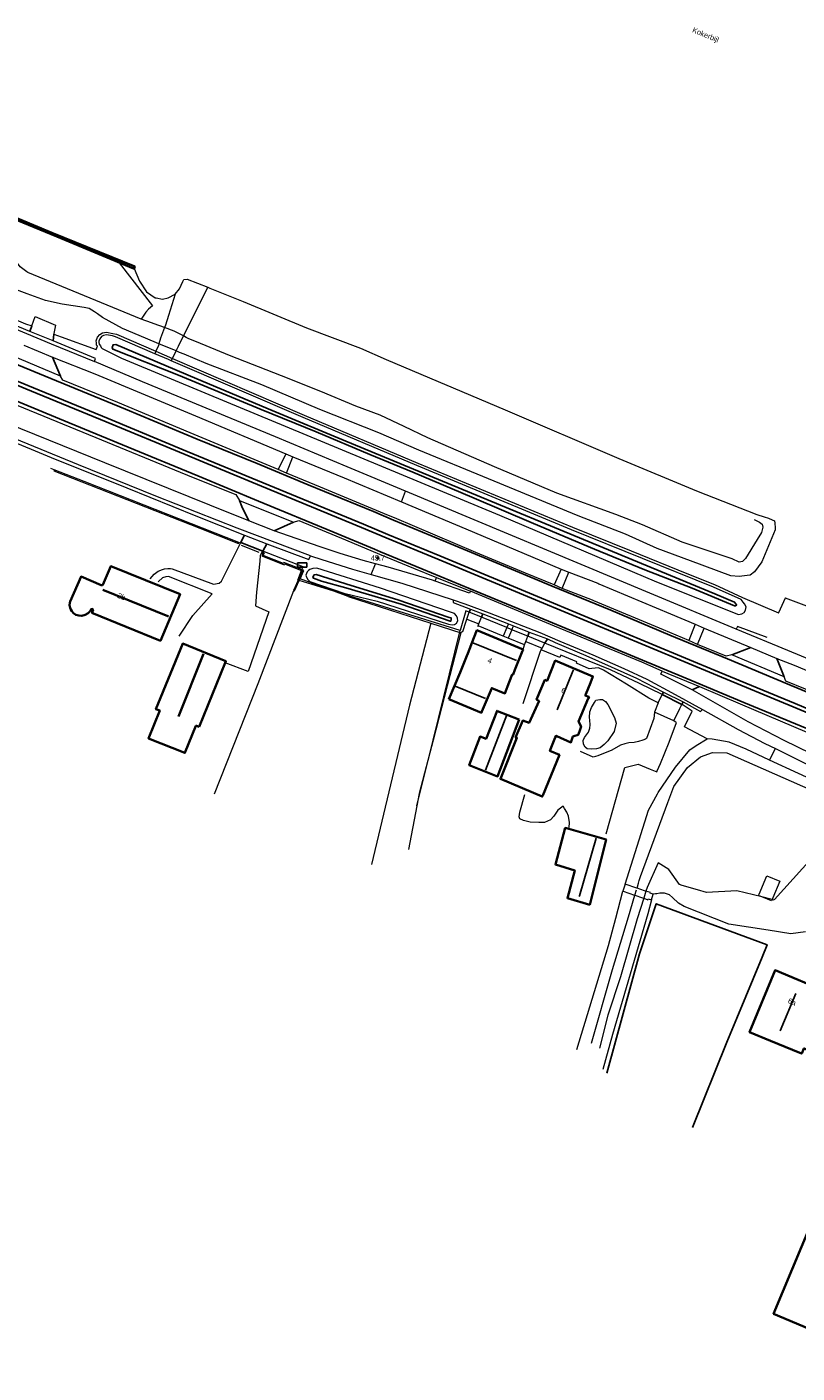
# Model space of a CAD drawing. Header units: metres. Extents: x 169249 to 194689, y 406250 to 412203.
# Tile 342 of 442: x 188433 to 188580, y 411463 to 411719. Entities that reach past the tile are written whole.
import ezdxf
from ezdxf.enums import TextEntityAlignment as Align

# ---------------------------------------------------------------- set-up
doc = ezdxf.new("R2010")
doc.units = ezdxf.units.M
doc.layers.get('0').update_dxf_attribs({"linetype": 'CONTINUOUS'})
for name, color, linetype, lineweight in [('BGT_NLCS_N264$0$B-WE-GK-KADEMUUR-G', 252, 'CONTINUOUS', 35), ('BGT_NLCS_N264$0$B-WE-GW-WATERGANG_INSTEEK-G', 252, 'CONTINUOUS', 18), ('BGT_NLCS_N264$0$B-WE-GW-WATERGANG_SLOOT_BODEM-G', 252, 'CONTINUOUS', 18), ('BGT_NLCS_N264$0$B-WE-GW-WATERGANG_WATERLIJN-G', 252, 'CONTINUOUS', 18), ('BGT_NLCS_N264$0$B-WE-IE-TERREINAFSCHEIDING_KUNSTMATIG_HEKWERK-G', 252, 'BGT_NLCS_N264$0$IE-TERREINAFSCHEIDING-KUNSTMATIG', 18), ('BGT_NLCS_N264$0$B-WE-IE-TERREINAFSCHEIDING_KUNSTMATIG_MUUR-G', 252, 'BGT_NLCS_N264$0$IE-TERREINAFSCHEIDING-KUNSTMATIG-DICHT', 18), ('BGT_NLCS_N264$0$B-WE-KW-KUNSTWERK-G', 252, 'CONTINUOUS', 18), ('BGT_NLCS_N264$0$B-WE-OG-TOPOGRAFIE-G', 252, 'CONTINUOUS', 18), ('BGT_NLCS_N264$0$B-WE-OG-TOPOGRAFIE_BEBOUWING-G', 252, 'CONTINUOUS', 35), ('BGT_NLCS_N264$0$B-WE-OG-TOPOGRAFIE_TERREIN_GROEN-GV', 252, 'CONTINUOUS', 18), ('BGT_NLCS_N264$0$B-WE-OG-TOPOGRAFIE_TERREIN_ONBEGROEID-GV', 252, 'CONTINUOUS', 18), ('BGT_NLCS_N264$0$B-WE-OG-TOPOGRAFIE_WATER-GV', 252, 'CONTINUOUS', 18), ('BGT_NLCS_N264$0$B-WE-OG-TOPOGRAFIE_WEG_BERM-GV', 252, 'CONTINUOUS', 18), ('BGT_NLCS_N264$0$B-WE-OG-TOPOGRAFIE_WEG_ONVERHARD-G', 252, 'CONTINUOUS', 18), ('BGT_NLCS_N264$0$B-WE-OG-TOPOGRAFIE_WEG_RIJWEG-GV', 252, 'CONTINUOUS', 18), ('BGT_NLCS_N264$0$B-WE-OG-TOPOGRAFIE_WEG_RIJWIELPAD-GV', 252, 'CONTINUOUS', 18), ('BGT_NLCS_N264$0$B-WE-OG-TOPOGRAFIE_WEG_VERHARD-G', 252, 'CONTINUOUS', 18), ('BGT_NLCS_N264$0$B-WE-OG-TOPOGRAFIE_WEG_VOETPAD-GV', 252, 'CONTINUOUS', 18), ('X-XX-AL-REFERENTIE-G', 7, 'CONTINUOUS', 18)]:
    doc.layers.add(name, color=color, linetype=linetype, lineweight=lineweight)
for name, color, linetype in [('BGT_NLCS_N264$0$B-WE-IE-MEUBILAIR_WEGMEUBILAIR-S', 252, 'CONTINUOUS'), ('BGT_NLCS_N264$0$B-WE-IE-TERREINAFSCHEIDING_KUNSTMATIG_HEKWERK_RASTER-G', 252, 'CONTINUOUS'), ('BGT_NLCS_N264$0$B-WE-KG-KADASTRAAL_NOK-G', 252, 'CONTINUOUS'), ('BGT_NLCS_N264$0$B-WE-OG-TOPOGRAFIE_WATER_SLOOT-GV', 252, 'CONTINUOUS'), ('BGT_NLCS_N264$0$B-WE-OG-TOPOGRAFIE_WEG_INRIT-GV', 252, 'CONTINUOUS'), ('BGT_NLCS_N264$0$B-WE-VW-MARKERING-G', 252, 'CONTINUOUS'), ('BGT_NLCS_N264$0$Label_Nummeraanduidingreeks', 252, 'CONTINUOUS'), ('BGT_NLCS_N264$0$Label_Openbareruimte', 252, 'CONTINUOUS'), ('BGT_NLCS_N264$0$Label_Puntobject', 252, 'CONTINUOUS')]:
    doc.layers.add(name, color=color, linetype=linetype)
doc.styles.add('BGT_NLCS_N264$0$STANDARD', font='txt')
doc.linetypes.add('BGT_NLCS_N264$0$IE-TERREINAFSCHEIDING-KUNSTMATIG', pattern='A,4,[82,NLCS.SHX,S=0.75,R=90,X=0,Y=0],4,-2', length=10)
doc.linetypes.add('BGT_NLCS_N264$0$IE-TERREINAFSCHEIDING-KUNSTMATIG-DICHT', pattern='A,8,-1,[82,NLCS.SHX,S=0.75,R=90,X=0,Y=0],-1', length=10)

# ---------------------------------------------------------------- blocks, each defined once
blk = doc.blocks.new('BGT_NLCS_N264$0$SKL-ET_OV_KAST_ALGEMEEN-SO')
for p, q in [((-0.91, 0.44), (0.84, 0.44)), ((-0.91, -0.43), (-0.91, 0.44)), ((0.84, 0.44), (0.84, -0.43)), ((0.84, -0.43), (-0.91, -0.43))]:
    blk.add_line(p, q)
blk = doc.blocks.new('BGT_NLCS_N264$0$SIE-WEG_PAAL_ALGEMEEN_TYPE_02-SO')
at = {"ltscale": 0.5}
h = blk.add_hatch(color=256, dxfattribs=at)
h.paths.add_polyline_path([(0, 0), (0.1875, 0, 0.41421356), (0, 0.1875)])
h.paths.add_polyline_path([(0, -0.1875), (0, 0), (-0.1875, 0, 0.41421356)])
for p, q in [((-0.1875, 0), (0.1875, 0)), ((0, -0.1875), (0, 0.1875))]:
    blk.add_line(p, q, dxfattribs=at)
blk.add_circle((0, 0), 0.1875, dxfattribs=at)
blk = doc.blocks.new('BGT_NLCS_N264')
at = {"layer": 'BGT_NLCS_N264$0$B-WE-GK-KADEMUUR-G'}
for p, q in [((188439.11, 411679.15, 11.55), (188453.73, 411673.12, 11.51)), ((188453.73, 411673.12, 11.51), (188453.83, 411673.08, 11.51))]:
    blk.add_line(p, q, dxfattribs=at)
for points in [[(188453.83, 411673.08, 11.51), (188453.88, 411673.26, 11.5), (188453.94, 411673.46, 11.48), (188438.16, 411679.88, 11.59), (188398.45, 411696.49, 11.6), (188398.25, 411696.07, 11.67)], [(188415.35, 411688.97, 11.61), (188419.69, 411687.17, 11.59), (188439.11, 411679.15, 11.55)]]:
    blk.add_polyline3d(points, dxfattribs=at)
at = {"layer": 'BGT_NLCS_N264$0$B-WE-GW-WATERGANG_INSTEEK-G'}
blk.add_line((188461.81, 411657.43, 11.39), (188458.55, 411658.78, 11.37), dxfattribs=at)
for points in [[(188458.55, 411658.78, 11.37), (188455.97, 411659.84, 11.34), (188451.63, 411661.66, 11.4), (188447.8, 411663.76, 11.4), (188446.88, 411664.44, 11.39), (188446.32, 411664.86, 11.38), (188445.28, 411665.47, 11.36), (188444.35, 411665.65, 11.41), (188440.17, 411666.29, 11.59), (188436.97, 411667, 11.6), (188434.92, 411667.75, 11.6), (188433.49, 411668.28, 11.59), (188429.48, 411669.78, 11.67)], [(188453.83, 411673.08, 11.51), (188454.83, 411670.71, 11.25), (188456.18, 411668.64, 11.23), (188457.85, 411667.53, 11.17), (188458.01, 411667.5, 11.16), (188459.19, 411667.26, 11.12), (188460.31, 411667.49, 11.18), (188461.64, 411668.22, 11.2)], [(188461.64, 411668.22, 11.2), (188462.48, 411669.22, 11.2), (188463.09, 411670.62, 11.2), (188463.28, 411670.99, 11.2), (188463.89, 411671.06, 11.18), (188467.81, 411669.51, 11.21)], [(188467.81, 411669.51, 11.21), (188468.23, 411669.34, 11.22), (188474.58, 411666.83, 11.28), (188486.59, 411661.83, 11.17), (188496.84, 411657.92, 11.13), (188501.73, 411655.79, 10.93), (188524.32, 411646.21, 10.78), (188545.96, 411636.95, 10.96), (188560.7, 411630.82, 11.08), (188572.18, 411626.3, 10.98), (188573.57, 411625.88, 10.93), (188574.39, 411625.62, 10.9), (188575.06, 411625.33, 10.8), (188575.5, 411625.14, 10.74), (188575.59, 411624.65, 10.72), (188575.6, 411624.43, 10.72), (188575.63, 411624.02, 10.71), (188575.67, 411623.39, 10.7), (188575.36, 411622.65, 10.72), (188573.13, 411617.35, 10.88), (188571.73, 411615.42, 11.05), (188570.92, 411614.77, 11.18), (188570.33, 411614.7, 11.24), (188568.81, 411614.56, 11.43), (188567.2, 411614.68, 11.5), (188559.55, 411617.52, 11.41), (188553.23, 411619.88, 11.43), (188547.18, 411622.56, 11.34), (188538.24, 411626.06, 11.3), (188521.19, 411633.09, 11.13), (188507.94, 411638.54, 11.24), (188500.34, 411641.88, 11.34), (188489.09, 411646.29, 11.43), (188478.07, 411650.98, 11.45), (188467.5, 411655.06, 11.38), (188463.33, 411656.8, 11.4), (188462.48, 411657.15, 11.4), (188461.81, 411657.43, 11.39)], [(188547.12, 411556.02, 11.44), (188549.8, 411564.46, 11.41), (188551.61, 411570.13, 11.38), (188553.27, 411573.22, 11.37), (188553.42, 411573.49, 11.37), (188556.71, 411578.28, 11.21), (188559.45, 411581.57, 11.2), (188560.64, 411582.44, 11.23), (188562.73, 411583.65, 11.24)], [(188581.4, 411547.02, 11.53), (188578.63, 411546.61, 11.58), (188574.33, 411547.3, 11.62), (188566.83, 411548.47, 11.59), (188558.38, 411551.79, 11.25), (188557.3, 411552.44, 11.17), (188556.13, 411553.5, 11.09), (188555.6, 411554.05, 11.04), (188554.62, 411554.36, 11.03), (188554.2, 411554.37, 11.1), (188553.71, 411554.33, 11.17), (188553.19, 411554.23, 11.19), (188552.92, 411554.19, 11.24), (188552.49, 411554.13, 11.31)], [(188537.93, 411524.61, 11.43), (188540.85, 411534.18, 11.43), (188543.97, 411544.38, 11.43), (188545.36, 411549.61, 11.42), (188546.72, 411554.74, 11.41)], [(188552.12, 411553.06, 11.28), (188551.46, 411550.41, 11.06), (188544.74, 411527.46, 11.03), (188542.93, 411520.81, 11.07)]]:
    blk.add_polyline3d(points, dxfattribs=at)
at = {"layer": 'BGT_NLCS_N264$0$B-WE-GW-WATERGANG_SLOOT_BODEM-G'}
blk.add_line((188575.07, 411553.14, 9.78), (188573.12, 411553.63, 9.77), dxfattribs=at)
for points in [[(188455.18, 411663.43, 9.81), (188433.64, 411672.33, 9.82), (188433.45, 411672.47, 9.8), (188432.15, 411673.4, 9.69), (188430.47, 411675.76, 9.69), (188429.61, 411676.97, 9.7), (188429.55, 411677.05, 9.7), (188429.53, 411677.05, 9.7), (188417.53, 411679.09, 9.8), (188416.23, 411679.32, 9.81), (188402.03, 411685.37, 9.76), (188400.19, 411686.16, 9.75), (188400.01, 411686.59, 9.76), (188399.09, 411688.79, 9.79), (188398.89, 411689.26, 9.79)], [(188415.35, 411688.97, 10.29), (188434.12, 411681.24, 10.25), (188439.11, 411679.15, 10.24)], [(188439.11, 411679.15, 10.24), (188441.46, 411678.17, 10.23), (188451.01, 411674.17, 10.2), (188457.33, 411666, 9.85), (188456.57, 411665.34, 9.85), (188456.05, 411664.76, 9.87), (188455.18, 411663.43, 9.81)], [(188549.44, 411555.26, 1.29), (188549.67, 411556.25, 6.96), (188549.79, 411556.76, 9.88), (188550.07, 411557.5, 9.88), (188555.28, 411571.58, 9.81), (188556.4, 411574.61, 9.79), (188559.02, 411578.21, 9.75), (188561.48, 411580.26, 9.85), (188563.74, 411581.1, 9.83), (188566.45, 411581.02, 9.86), (188582.4, 411573.99, 9.78)], [(188587.34, 411566.28, 9.68), (188575.53, 411553.11, 9.78), (188575.47, 411553.04, 9.78), (188575.07, 411553.14, 9.78)], [(188573.12, 411553.63, 9.77), (188568.36, 411554.81, 9.74), (188562.61, 411554.46, 9.71), (188560.89, 411554.96, 9.71), (188557.95, 411555.81, 9.71), (188557.45, 411555.96, 9.71), (188555.44, 411558.87, 9.76), (188553.42, 411560.12, 9.61), (188551.31, 411555.39, 9.81)]]:
    blk.add_polyline3d(points, dxfattribs=at)
at = {"layer": 'BGT_NLCS_N264$0$B-WE-GW-WATERGANG_WATERLIJN-G'}
for p, q in [((188548.98, 411553.97, 9.81), (188549.29, 411555, 9.81)), ((188551.31, 411555.39, 9.81), (188551.1, 411554.71, 9.81)), ((188551.1, 411554.71, 9.81), (188550.68, 411553.38, 9.81))]:
    blk.add_line(p, q, dxfattribs=at)
for points in [[(188459.59, 411661.85, 10.1), (188457.63, 411662.56, 10.08), (188457.11, 411662.75, 10.08), (188455.18, 411663.43, 9.81)], [(188463.22, 411660.26, 10.12), (188461.42, 411661.19, 10.11), (188459.59, 411661.85, 10.1)], [(188571.66, 411625.39, 10.1), (188572.69, 411624.88, 10.05), (188573.19, 411624.48, 10.05), (188573.29, 411623.91, 10.05), (188573.07, 411622.92, 10.05), (188572.25, 411621.59, 10.08), (188570.01, 411617.94, 10.16), (188569.44, 411617.39, 10.09), (188568.79, 411617.29, 10.08), (188567.47, 411617.89, 10.1), (188557.95, 411621.07, 10.1), (188550.43, 411624.33, 10.08), (188545.35, 411626.31, 10.05), (188534.15, 411630.37, 10.07), (188522.29, 411635.4, 10.04), (188509.63, 411640.92, 10.02), (188505.15, 411643.05, 10.01), (188500.56, 411645.21, 10), (188495.95, 411646.95, 10.1), (188489.3, 411649.7, 10.08), (188481.84, 411652.69, 10.1), (188471.94, 411656.53, 10.08), (188465.7, 411659.13, 10.12), (188464.22, 411659.74, 10.13), (188463.72, 411660, 10.12), (188463.22, 411660.26, 10.12)], [(188541.6, 411591, 11.59), (188542.34, 411591.15, 11.59), (188542.85, 411591.13, 11.59), (188543.39, 411590.76, 11.54), (188543.82, 411590.2, 11.54), (188545.12, 411587.72, 11.49), (188545.44, 411586.63, 11.5), (188545.08, 411585.1, 11.56), (188543.85, 411583.32, 11.58), (188543.18, 411582.59, 11.58), (188542.4, 411581.96, 11.58), (188541.68, 411581.79, 11.58), (188540.69, 411581.74, 11.58), (188539.95, 411581.77, 11.58), (188539.55, 411582.1, 11.59), (188539.21, 411582.64, 11.58), (188539.14, 411583.35, 11.58), (188539.43, 411583.92, 11.58), (188540.17, 411584.97, 11.58), (188540.4, 411585.69, 11.58), (188540.52, 411586.31, 11.58), (188540.46, 411587.25, 11.58), (188540.39, 411587.71, 11.58), (188540.43, 411588.78, 11.58), (188540.75, 411589.65, 11.58), (188541.31, 411590.57, 11.58), (188541.6, 411591, 11.59)], [(188540.76, 411525.8, 9.81), (188544.64, 411539.39, 9.81), (188544.76, 411539.81, 9.81), (188547.75, 411549.84, 9.81), (188548.98, 411553.97, 9.81)], [(188550.68, 411553.38, 9.81), (188549.44, 411549.46, 9.81), (188546.23, 411538.45, 9.81), (188543.86, 411531.13, 9.81), (188542.27, 411524.85, 9.81)]]:
    blk.add_polyline3d(points, dxfattribs=at)
at = {"layer": 'BGT_NLCS_N264$0$B-WE-IE-TERREINAFSCHEIDING_KUNSTMATIG_HEKWERK-G'}
for p, q in [((188477.6, 411619.12, 11.46), (188474.22, 411620.41, 11.4)), ((188515.94, 411603.81, 11.26), (188510.65, 411583.4, 11.28)), ((188507.57, 411570.97, 11.3), (188505.95, 411562.62, 11.36))]:
    blk.add_line(p, q, dxfattribs=at)
for points in [[(188494.51, 411610.76, 11.03), (188491.78, 411611.76, 11.08), (188485.37, 411614.12, 11.2)], [(188484.13, 411611.8, 11.2), (188477.35, 411594.12, 11.29), (188469.04, 411573.17, 11.28)], [(188494.51, 411610.76, 11.03), (188510.2, 411605.67, 11.22), (188515.94, 411603.81, 11.26)], [(188510.2, 411605.67, 11.22), (188506.15, 411590.11, 11.27), (188498.94, 411559.78, 11.34)], [(188510.65, 411583.4, 11.28), (188508.02, 411573.27, 11.29), (188507.57, 411570.97, 11.3)]]:
    blk.add_polyline3d(points, dxfattribs=at)
at = {"layer": 'BGT_NLCS_N264$0$B-WE-IE-TERREINAFSCHEIDING_KUNSTMATIG_HEKWERK_RASTER-G'}
blk.add_polyline3d([(188543.66, 411520.1, 11.27), (188549.89, 411542.81, 11.27), (188552.61, 411551, 11.27), (188553.05, 411552.33, 11.27), (188574.13, 411544.53, 11.64), (188573.16, 411542.18, 11.66), (188568.36, 411530.59, 11.78), (188566.46, 411526.02, 11.82), (188559.96, 411509.8, 11.83)], dxfattribs=at)
at = {"layer": 'BGT_NLCS_N264$0$B-WE-IE-TERREINAFSCHEIDING_KUNSTMATIG_MUUR-G'}
for p, q in [((188438.63, 411634.84, 10.97), (188438.56, 411634.65, 10.97)), ((188438.56, 411634.65, 10.97), (188466.33, 411623.71, 11.23))]:
    blk.add_line(p, q, dxfattribs=at)
for points in [[(188473.75, 411621, 11.3), (188444.34, 411632.59, 11.03), (188438.63, 411634.84, 10.97)], [(188466.33, 411623.71, 11.23), (188473.67, 411620.81, 11.3), (188473.75, 411621, 11.3)], [(188485.37, 411614.12, 11.2), (188486.09, 411615.71, 11.34), (188485.73, 411615.85, 11.33), (188482.26, 411617.21, 11.32), (188482.19, 411617.03, 11.32), (188478.37, 411618.56, 11.29), (188478.6, 411619.01, 11.3), (188478.27, 411619.18, 11.27), (188478.18, 411619, 11.27), (188478.33, 411618.92, 11.3), (188478.1, 411618.46, 11.29), (188482.32, 411616.76, 11.32), (188482.38, 411616.95, 11.32), (188485.66, 411615.66, 11.33), (188485.82, 411615.6, 11.34)], [(188485.82, 411615.6, 11.34), (188485.02, 411613.82, 11.31), (188484.14, 411611.89, 11.29), (188484.33, 411611.81, 11.29), (188485.21, 411613.76, 11.22), (188485.37, 411614.12, 11.2)]]:
    blk.add_polyline3d(points, dxfattribs=at)
at = {"layer": 'BGT_NLCS_N264$0$B-WE-KG-KADASTRAAL_NOK-G'}
for p, q in [((188518.22, 411601.9, 17.56), (188526.52, 411598.56, 17.55)), ((188524.66, 411588.21, 14.95), (188520.61, 411577.7, 14.93)), ((188579.57, 411535.25, 21.28), (188576.59, 411528.16, 21.29))]:
    blk.add_line(p, q, dxfattribs=at)
for points in [[(188537.31, 411596.79, 18.91), (188537.2, 411596.53, 18.91), (188534.23, 411589.18, 18.91)], [(188520.63, 411591.33, 17.51), (188514.82, 411593.67, 17.55), (188514.77, 411593.69, 17.55)], [(188541.65, 411564.81, 15.21), (188538.46, 411553.81, 15.2), (188538.42, 411553.69, 15.2)]]:
    blk.add_polyline3d(points, dxfattribs=at)
at = {"layer": 'BGT_NLCS_N264$0$B-WE-KW-KUNSTWERK-G'}
for p, q in [((188546.96, 411555.5, 11.43), (188546.72, 411554.74, 11.41)), ((188547.12, 411556.02, 11.44), (188546.96, 411555.5, 11.43)), ((188552.12, 411553.06, 11.28), (188552.49, 411554.13, 11.31))]:
    blk.add_line(p, q, dxfattribs=at)
for points in [[(188573.12, 411553.63, 10.27), (188572.5, 411553.88, 10.27), (188572.62, 411554.16, 10.27), (188574.07, 411557.66, 10.27)], [(188574.07, 411557.66, 10.27), (188576.53, 411556.63, 10.27), (188575.2, 411553.45, 10.28), (188575.07, 411553.14, 10.28)], [(188549.44, 411555.26, 11.38), (188549.37, 411555.28, 11.38), (188547.12, 411556.02, 11.44)], [(188551.1, 411554.71, 11.33), (188550.85, 411554.79, 11.34), (188549.44, 411555.26, 11.38)], [(188546.72, 411554.74, 11.41), (188546.77, 411554.73, 11.41), (188548.95, 411553.98, 11.35), (188548.98, 411553.97, 11.35)], [(188548.98, 411553.97, 11.35), (188550.43, 411553.47, 11.31), (188550.68, 411553.38, 11.31)], [(188550.68, 411553.38, 11.31), (188551.48, 411553.1, 11.28), (188551.49, 411553.24, 11.28), (188552.12, 411553.06, 11.28)], [(188552.49, 411554.13, 11.31), (188551.92, 411554.35, 11.31), (188551.93, 411554.44, 11.31), (188551.1, 411554.71, 11.33)], [(188575.07, 411553.14, 10.28), (188574.95, 411552.86, 10.28), (188573.12, 411553.63, 10.27)]]:
    blk.add_polyline3d(points, dxfattribs=at)
at = {"layer": 'BGT_NLCS_N264$0$B-WE-OG-TOPOGRAFIE-G'}
for p, q in [((188516.29, 411604.09, 11.59), (188515.94, 411603.81, 11.26)), ((188523.95, 411603.2, 11.65), (188519.18, 411605.14, 11.6)), ((188524.9, 411602.81, 11.63), (188523.95, 411603.2, 11.65)), ((188528.04, 411601.52, 11.59), (188524.9, 411602.81, 11.63))]:
    blk.add_line(p, q, dxfattribs=at)
at = {"layer": 'BGT_NLCS_N264$0$B-WE-OG-TOPOGRAFIE_BEBOUWING-G'}
for p, q in [((188467.02, 411599.86, 16.21), (188462.25, 411587.94, 16.17)), ((188471.16, 411598.14, 13.69), (188466.22, 411585.96, 13.71))]:
    blk.add_line(p, q, dxfattribs=at)
for points in [[(188447.84, 411612.89, 17.3), (188447.86, 411612.94, 17.27), (188449.38, 411616.49, 14.7), (188462.55, 411611.17, 14.74), (188458.82, 411602.31, 14.65), (188445.82, 411607.65, 14.69), (188445.83, 411607.67, 14.69), (188446.02, 411608.23, 14.84), (188445.7, 411608.38, 15.68), (188445.45, 411607.93, 15.72), (188445.08, 411607.57, 15.72), (188444.51, 411607.24, 15.73), (188443.87, 411607.07, 15.73), (188443.86, 411607.07, 15.73), (188443.31, 411607.1, 15.77), (188442.74, 411607.23, 15.81), (188442.33, 411607.57, 15.81), (188441.99, 411607.94, 15.81), (188441.79, 411608.24, 15.8), (188441.66, 411608.59, 15.8), (188441.54, 411609.06, 15.8), (188441.61, 411609.55, 15.8), (188441.7, 411609.78, 15.8), (188443.74, 411614.53, 15.78), (188443.75, 411614.52, 15.78), (188447.59, 411612.89, 15.79), (188447.84, 411612.89, 17.3)], [(188447.86, 411611.99, 18.04), (188460.26, 411607, 18.02), (188460.37, 411606.95, 18.02)], [(188513.62, 411591.21, 14.96), (188515.8, 411596.32, 14.77), (188517.05, 411599.45, 14.79), (188517.22, 411599.88, 14.81), (188518.39, 411602.85, 14.93), (188518.97, 411604.32, 14.99), (188527.75, 411600.67, 14.98)], [(188466.22, 411585.96, 13.71), (188465.68, 411586.14, 13.84), (188465.57, 411586.17, 13.87), (188463.49, 411581.04, 13.34), (188463.47, 411581, 13.33), (188456.59, 411583.72, 13.34), (188458.7, 411589.05, 13.9), (188457.97, 411589.3, 13.66), (188463.06, 411601.78, 13.69), (188471.28, 411598.42, 13.69), (188471.16, 411598.14, 13.69)], [(188527.68, 411600.49, 14.97), (188527.64, 411600.39, 14.97), (188526.2, 411596.81, 14.79), (188525.83, 411595.88, 14.74), (188525.72, 411595.91, 14.73), (188525.69, 411595.92, 14.73), (188525.12, 411594.45, 14.71), (188524.29, 411592.3, 14.69), (188524.25, 411592.31, 14.69), (188521.8, 411593.33, 15.16), (188519.93, 411588.89, 14.99), (188519.82, 411588.64, 14.98), (188513.62, 411591.21, 14.96)], [(188534.16, 411584.21, 15.41), (188534.05, 411584.26, 15.46), (188533.86, 411583.93, 14.46), (188532.96, 411581.74, 14.46), (188532.84, 411581.37, 15.42), (188534.66, 411580.61, 15.46), (188531.48, 411572.91, 15.5), (188531.4, 411572.71, 15.5), (188523.45, 411576.06, 15.43), (188526.57, 411583.89, 15.3), (188526.32, 411583.95, 14.56), (188527.68, 411587.16, 14.54), (188528.89, 411586.72, 14.54), (188530.15, 411589.5, 14.72), (188530.79, 411590.9, 14.8), (188530.72, 411590.93, 14.8), (188530.31, 411591.13, 14.8), (188531.88, 411594.89, 14.8), (188532.32, 411594.71, 14.81), (188533.86, 411598.56, 14.6), (188541.02, 411595.54, 14.79), (188540.58, 411594.34, 14.8), (188539.64, 411592.15, 14.76), (188539.55, 411591.93, 14.76), (188540.27, 411591.66, 14.03), (188540.28, 411591.66, 14.02), (188540.14, 411591.33, 14.02), (188538.28, 411586.97, 14.04), (188538.76, 411586.01, 14.08), (188538.44, 411585.08, 14.09), (188538.22, 411584.47, 14.1), (188537.39, 411584.21, 14.1), (188537.2, 411584.14, 14.1), (188536.95, 411583.39, 14.13), (188536.82, 411582.99, 14.14), (188534.16, 411584.21, 15.41)], [(188527.75, 411600.67, 14.98), (188527.75, 411600.66, 14.98), (188527.68, 411600.49, 14.97)], [(188526.97, 411587.36, 13.54), (188522.89, 411576.55, 13.66), (188517.51, 411578.66, 13.38), (188519.57, 411584.12, 13.44), (188520.73, 411583.68, 13.7), (188522.79, 411589.01, 13.71), (188522.91, 411588.96, 13.71), (188526.81, 411587.42, 13.55), (188526.97, 411587.36, 13.54)], [(188540.42, 411552.11, 13.9), (188536.17, 411553.36, 13.9), (188537.55, 411558.66, 13.92), (188533.88, 411559.77, 13.7), (188535.75, 411566.73, 13.59), (188535.97, 411566.67, 13.59), (188543.52, 411564.52, 13.81), (188540.67, 411553.14, 13.89), (188540.42, 411552.11, 13.9)], [(188589.36, 411516.01, 14.53), (188591.19, 411520.54, 14.65), (188581.14, 411524.83, 14.77), (188581.11, 411524.84, 15.47), (188580.7, 411523.86, 15.49), (188580.34, 411524.01, 15.49), (188574.79, 411526.27, 15.49), (188570.78, 411527.9, 15.49), (188575.64, 411539.7, 15.39), (188585.58, 411535.55, 15.42), (188584.63, 411533.21, 15.39), (188584.79, 411533.13, 14.67), (188595.26, 411528.74, 14.68), (188592.49, 411521.98, 14.65), (188594.82, 411521.03, 14.63), (188594.92, 411521.26, 14.64), (188621.8, 411509.89, 14.82), (188602.12, 411463.11, 14.82), (188575.34, 411474.38, 14.63), (188575.34, 411474.38, 14.63), (188580.66, 411487.11, 14.63), (188592.24, 411514.83, 14.62), (188589.36, 411516.01, 14.53)]]:
    blk.add_polyline3d(points, dxfattribs=at)
at = {"layer": 'BGT_NLCS_N264$0$B-WE-OG-TOPOGRAFIE_TERREIN_GROEN-GV'}
blk.add_line((188457.96, 411657.35, 11.22), (188461.1, 411655.99, 11.1), dxfattribs=at)
for points in [[(188395.77, 411682.88, 11.35), (188395.73, 411679.12, 10.78), (188395.76, 411678.57, 10.78), (188395.98, 411678.02, 10.78), (188396.63, 411677.49, 10.78), (188397.55, 411677.09, 10.78), (188399.94, 411676.23, 10.78), (188413.88, 411670.69, 11.61), (188415.45, 411670.04, 11.62), (188417.22, 411669.31, 11.62), (188418.02, 411668.98, 11.61), (188433.2, 411662.59, 11.61), (188434.39, 411662.16, 11.53)], [(188434.39, 411662.16, 11.53), (188435.02, 411663.98, 11.43), (188438.87, 411662.34, 11.46), (188438.6, 411660.72, 11.52), (188438.59, 411660.62, 11.53)], [(188438.59, 411660.62, 11.53), (188439.95, 411660.12, 11.52), (188446.61, 411657.69, 11.48), (188446.86, 411658.3, 11.18), (188446.7, 411658.54, 11.17), (188446.65, 411658.93, 11.16), (188446.6, 411659.32, 11.15), (188446.86, 411660.01, 11.13), (188447.31, 411660.53, 11.1), (188447.84, 411660.83, 11.1), (188448.58, 411660.97, 11.11), (188449.8, 411660.76, 11.1), (188450.47, 411660.6, 11.11), (188457.96, 411657.35, 11.22)], [(188461.1, 411655.99, 11.1), (188486.15, 411645.23, 10.88), (188507.75, 411636.08, 10.79), (188537.11, 411623.89, 10.83), (188548.26, 411619.39, 10.89), (188558.85, 411615.12, 10.95), (188564.11, 411612.99, 10.98), (188569.45, 411610.55, 10.88), (188576.29, 411607.63, 0.06)], [(188562.73, 411583.65, 11.24), (188558.41, 411585.96, 11.34), (188559.87, 411588.96, 11.42), (188558.16, 411590.1, 11.42), (188557.91, 411590.22, 11.42)]]:
    blk.add_polyline3d(points, dxfattribs=at)
at = {"layer": 'BGT_NLCS_N264$0$B-WE-OG-TOPOGRAFIE_TERREIN_ONBEGROEID-GV', "linetype": 'Continuous'}
for p, q in [((188438.63, 411634.84, 10.97), (188438, 411635.08, 11.44)), ((188474.03, 411620.89, 11.45), (188473.75, 411621, 11.3)), ((188519.86, 411606.78, 11.42), (188517.53, 411607.73, 11.42)), ((188524.65, 411604.82, 11.42), (188519.86, 411606.78, 11.42)), ((188510.65, 411583.4, 4.27), (188515.8, 411604.25, 11.42)), ((188525.62, 411604.43, 11.42), (188524.65, 411604.82, 11.42)), ((188528.63, 411603.2, 11.42), (188525.62, 411604.43, 11.42)), ((188531.91, 411601.86, 11.42), (188528.63, 411603.2, 11.42)), ((188507.57, 411570.97, 0.01), (188510.65, 411583.4, 4.27))]:
    blk.add_line(p, q, dxfattribs=at)
for points in [[(188515.8, 411604.25, 11.42), (188491.78, 411611.76, 11.08), (188485.21, 411613.76, 11.22), (188485.02, 411613.82, 11.31), (188484.93, 411613.84, 11.52), (188485.66, 411615.65, 11.33), (188485.66, 411615.66, 11.33), (188485.73, 411615.85, 11.33), (188485.95, 411616.39, 11.52), (188478.28, 411619.38, 11.52)], [(188517.53, 411607.73, 11.42), (188516.86, 411608, 11.42), (188515.8, 411604.25, 11.42)], [(188554.18, 411592.08, 11.42), (188549.87, 411594.22, 11.42), (188544.36, 411596.78, 11.42), (188531.91, 411601.86, 11.42)]]:
    blk.add_polyline3d(points, dxfattribs=at)
at = {"layer": 'BGT_NLCS_N264$0$B-WE-OG-TOPOGRAFIE_WATER-GV'}
for points in [[(188457.76, 411656.89, 11.1), (188450.31, 411660.12, 11.11), (188449.7, 411660.27, 11.1), (188448.58, 411660.46, 11.11), (188448.01, 411660.35, 11.1), (188447.63, 411660.14, 11.1), (188447.3, 411659.75, 11.13), (188447.11, 411659.26, 11.15), (188447.14, 411658.99, 11.16), (188447.18, 411658.73, 11.17), (188447.43, 411658.36, 11.18), (188447.54, 411658.09, 11.21), (188447.73, 411657.89, 11.24), (188451.4, 411656.04, 11.34), (188468.04, 411649.16, 11.27), (188485.86, 411641.72, 11.21), (188523.25, 411626.22, 11.08)], [(188460.87, 411655.54, 11.09), (188460.34, 411655.77, 11.1), (188457.76, 411656.89, 11.1)], [(188523.25, 411626.22, 11.08), (188553.11, 411613.55, 11.15), (188568.7, 411607.34, 11.07), (188569.29, 411607.43, 11.04), (188569.75, 411607.68, 11.01), (188570, 411608.17, 10.99), (188570.17, 411608.76, 10.94), (188569.8, 411609.35, 10.91), (188569.59, 411609.68, 10.89), (188569.16, 411610.14, 10.88), (188563.92, 411612.54, 10.98), (188536.93, 411623.43, 10.83), (188507.56, 411635.61, 10.79), (188485.95, 411644.77, 10.88), (188460.87, 411655.54, 11.09)], [(188488.54, 411616.12, 11.3), (188487.76, 411616.04, 11.3), (188487.25, 411615.84, 11.31), (188486.99, 411615.71, 11.31), (188486.71, 411615.42, 11.3), (188486.45, 411614.8, 11.29), (188486.58, 411614.41, 11.29), (188486.83, 411613.96, 11.29), (188487.25, 411613.57, 11.3), (188493.68, 411611.34, 11.25), (188500.02, 411609.84, 11.13), (188513.55, 411605.49, 11.22), (188514.25, 411605.37, 11.24), (188514.73, 411605.41, 11.25), (188515.11, 411605.66, 11.29), (188515.35, 411606.08, 11.32), (188515.26, 411606.63, 11.39), (188515.08, 411607.04, 11.42), (188514.73, 411607.53, 11.41), (188513.75, 411607.81, 11.38), (188500.63, 411612.34, 11.36), (188488.54, 411616.12, 11.3)], [(188574.6, 411579.65, 11.28), (188570.12, 411581.71, 11.28), (188566.89, 411583.05, 11.26), (188563.71, 411583.63, 11.24), (188562.73, 411583.65, 11.24)], [(188638.67, 411552.35, 11.34), (188638.09, 411552.62, 11.35), (188637.2, 411553.05, 11.31), (188614.46, 411562.61, 11.22), (188592.83, 411571.57, 11.31), (188585.57, 411574.58, 11.25), (188574.6, 411579.65, 11.28)]]:
    blk.add_polyline3d(points, dxfattribs=at)
at = {"layer": 'BGT_NLCS_N264$0$B-WE-OG-TOPOGRAFIE_WATER_SLOOT-GV'}
for points in [[(188488.43, 411642.02, 10.2), (188498.6, 411637.74, 10.22), (188506.79, 411634.39, 10.22), (188517.98, 411629.63, 10.22), (188529.74, 411624.6, 10.25), (188541.29, 411619.76, 10.25), (188550.91, 411615.79, 10.28), (188559.9, 411612.32, 10.35), (188567.91, 411608.96, 10.37), (188568.15, 411608.98, 10.37), (188568.32, 411609.14, 10.37), (188567.94, 411609.66, 10.33), (188564.21, 411611.22, 10.26), (188494.07, 411640.29, 10.22), (188480.07, 411646.08, 10.16), (188465.75, 411652.1, 10.26), (188450.38, 411658.61, 10.37), (188449.82, 411658.58, 10.37), (188449.65, 411658.1, 10.37), (188449.8, 411657.74, 10.37), (188462.27, 411652.79, 10.25), (188478, 411646.27, 10.19), (188488.43, 411642.02, 10.2)], [(188504.56, 411609.25, 10.48), (188513.88, 411606.06, 10.51), (188514.04, 411606.07, 10.51), (188514.11, 411606.36, 10.51), (188514.08, 411606.67, 10.5), (188513.69, 411606.76, 10.5), (188503.93, 411610.1, 10.5), (188495.08, 411612.83, 10.51), (188488.44, 411614.89, 10.57), (188488.03, 411614.84, 10.57), (188487.82, 411614.43, 10.57), (188487.94, 411614.19, 10.57), (188489.44, 411613.67, 10.55), (188494.08, 411612.41, 10.48), (188504.56, 411609.25, 10.48)]]:
    blk.add_polyline3d(points, dxfattribs=at)
at = {"layer": 'BGT_NLCS_N264$0$B-WE-OG-TOPOGRAFIE_WEG_BERM-GV'}
for p, q in [((188511.02, 411613.67, 11.58), (188511.28, 411614.37, 11.61)), ((188574.6, 411579.65, 11.28), (188575.71, 411581.82, 11.4))]:
    blk.add_line(p, q, dxfattribs=at)
at = {"layer": 'BGT_NLCS_N264$0$B-WE-OG-TOPOGRAFIE_WEG_INRIT-GV'}
for p, q in [((188434.39, 411662.16, 11.53), (188434.04, 411661.14, 11.59)), ((188438.43, 411659.31, 11.54), (188438.59, 411660.62, 11.53)), ((188439.86, 411652.65, 11.72), (188438.34, 411656.26, 11.58)), ((188480.45, 411623.24, 11.46), (188484.14, 411624.85, 11.55)), ((188474.09, 411621.02, 11.52), (188474.03, 411620.89, 11.45)), ((188478.28, 411619.38, 11.52), (188474.09, 411621.02, 11.52)), ((188478.28, 411619.38, 11.52), (188479.02, 411620.73, 11.49)), ((188517.73, 411608.32, 11.5), (188517.53, 411607.73, 11.42)), ((188519.86, 411606.78, 11.42), (188520.12, 411607.41, 11.49)), ((188528.89, 411603.95, 11.53), (188528.63, 411603.2, 11.42)), ((188531.91, 411601.86, 11.42), (188532.36, 411602.66, 11.51)), ((188571.04, 411601.01, 11.36), (188567.41, 411599.62, 11.52)), ((188577.34, 411595.47, 11.56), (188575.99, 411598.97, 11.35)), ((188559.88, 411593.02, 11.52), (188561.25, 411593.61, 11.59)), ((188554.42, 411592.55, 11.48), (188554.18, 411592.08, 11.42)), ((188557.91, 411590.22, 11.42), (188554.18, 411592.08, 11.42)), ((188557.91, 411590.22, 11.42), (188558.14, 411590.7, 11.44))]:
    blk.add_line(p, q, dxfattribs=at)
for points in [[(188473.86, 411628.96, 11.59), (188474.3, 411627.86, 11.57), (188475.62, 411625.09, 11.46)], [(188474.78, 411622.41, 11.42), (188474.38, 411621.6, 11.44), (188474.09, 411621.02, 11.52)]]:
    blk.add_polyline3d(points, dxfattribs=at)
at = {"layer": 'BGT_NLCS_N264$0$B-WE-OG-TOPOGRAFIE_WEG_ONVERHARD-G'}
blk.add_line((188461.1, 411655.99, 11.1), (188461.81, 411657.43, 11.11), dxfattribs=at)
for points in [[(188461.64, 411668.22, 11.2), (188460.35, 411664.16, 10.99), (188459.77, 411662.34, 10.9), (188459.59, 411661.85, 10.95)], [(188463.22, 411660.26, 11.13), (188464.14, 411662.12, 11.15), (188467.81, 411669.51, 11.21)], [(188459.59, 411661.85, 10.95), (188459.23, 411660.87, 11.05), (188458.86, 411659.87, 11.16), (188458.55, 411658.78, 11.44)], [(188461.81, 411657.43, 11.11), (188462.26, 411658.33, 11.12), (188463.22, 411660.26, 11.13)], [(188458.55, 411658.78, 11.44), (188458.46, 411658.46, 11.52), (188457.96, 411657.35, 11.22)]]:
    blk.add_polyline3d(points, dxfattribs=at)
at = {"layer": 'BGT_NLCS_N264$0$B-WE-OG-TOPOGRAFIE_WEG_RIJWEG-GV'}
for p, q in [((188457.96, 411657.35, 11.22), (188457.76, 411656.89, 11.1)), ((188439.86, 411652.65, 11.72), (188429.18, 411657.12, 11.69)), ((188460.87, 411655.54, 11.09), (188461.1, 411655.99, 11.1)), ((188482.81, 411634.19, 11.64), (188481.2, 411634.9, 11.62)), ((188473.86, 411628.96, 11.59), (188484.14, 411624.85, 11.55)), ((188511.28, 411614.37, 11.61), (188517.76, 411611.72, 11.57)), ((188535.2, 411612.24, 11.55), (188533.63, 411612.94, 11.55)), ((188560.87, 411601.59, 11.59), (188559.22, 411602.38, 11.56)), ((188577.34, 411595.47, 11.56), (188567.41, 411599.62, 11.52)), ((188554.18, 411596.54, 11.56), (188561.25, 411593.61, 11.59))]:
    blk.add_line(p, q, dxfattribs=at)
for points in [[(188481.2, 411634.9, 11.62), (188464.46, 411641.88, 11.71), (188450.72, 411647.63, 11.74), (188440.26, 411651.88, 11.65), (188439.86, 411652.65, 11.72)], [(188425.42, 411648.77, 11.52), (188426.38, 411649.2, 11.52), (188444.08, 411641.99, 11.61), (188465.07, 411633.38, 11.61), (188473.13, 411630.15, 11.66), (188473.86, 411628.96, 11.59)], [(188533.63, 411612.94, 11.55), (188528.21, 411615.18, 11.57), (188518.79, 411619.08, 11.61), (188503.32, 411625.66, 11.6), (188502.19, 411626.14, 11.6), (188489.23, 411631.54, 11.63), (188482.81, 411634.19, 11.64)], [(188484.14, 411624.85, 11.55), (188485.12, 411625.18, 11.57), (188494, 411621.51, 11.59), (188500.46, 411618.81, 11.56), (188506.94, 411616.11, 11.54), (188511.28, 411614.37, 11.61)], [(188559.22, 411602.38, 11.56), (188554.42, 411604.39, 11.55), (188541.2, 411609.91, 11.55), (188540.95, 411610.01, 11.55), (188535.2, 411612.24, 11.55)], [(188567.41, 411599.62, 11.52), (188566.32, 411599.38, 11.58), (188560.87, 411601.59, 11.59)], [(188561.25, 411593.61, 11.59), (188568.98, 411590.35, 11.57), (188584.2, 411583.88, 11.56), (188588.93, 411581.93, 11.55), (188592.77, 411580.35, 11.54), (188593.65, 411579.98, 11.54)], [(188593.14, 411589.03, 11.46), (188592.02, 411588.7, 11.53), (188581.43, 411593.12, 11.58), (188577.69, 411594.66, 11.56), (188577.34, 411595.47, 11.56)]]:
    blk.add_polyline3d(points, dxfattribs=at)
at = {"layer": 'BGT_NLCS_N264$0$B-WE-OG-TOPOGRAFIE_WEG_RIJWIELPAD-GV'}
for p, q in [((188438.43, 411659.31, 11.54), (188434.04, 411661.14, 11.59)), ((188432.88, 411658.53, 11.59), (188438.34, 411656.26, 11.58)), ((188482.65, 411637.87, 11.43), (188481.2, 411634.9, 11.62)), ((188482.65, 411637.87, 11.43), (188483.99, 411637.28, 11.44)), ((188482.81, 411634.19, 11.64), (188483.99, 411637.28, 11.44)), ((188504.61, 411628.76, 11.38), (188505.43, 411630.75, 11.32)), ((188480.45, 411623.24, 11.46), (188475.62, 411625.09, 11.46)), ((188474.78, 411622.41, 11.42), (188479.02, 411620.73, 11.49)), ((188498.9, 411614.9, 11.46), (188499.71, 411616.95, 11.52)), ((188535.01, 411615.95, 11.36), (188533.63, 411612.94, 11.55)), ((188535.01, 411615.95, 11.36), (188536.46, 411615.35, 11.37)), ((188535.2, 411612.24, 11.55), (188536.46, 411615.35, 11.37)), ((188517.73, 411608.32, 11.5), (188520.12, 411607.41, 11.49)), ((188520.12, 411607.41, 11.49), (188524.98, 411605.55, 11.53)), ((188524.98, 411605.55, 11.53), (188525.94, 411605.16, 11.53)), ((188525.94, 411605.16, 11.53), (188528.89, 411603.95, 11.53)), ((188528.89, 411603.95, 11.53), (188532.36, 411602.66, 11.51)), ((188560.42, 411605.47, 11.36), (188559.22, 411602.38, 11.56)), ((188560.42, 411605.47, 11.36), (188562.14, 411604.71, 11.37)), ((188560.87, 411601.59, 11.59), (188562.14, 411604.71, 11.37)), ((188562.14, 411604.71, 11.37), (188571.04, 411601.01, 11.36)), ((188571.04, 411601.01, 11.36), (188575.99, 411598.97, 11.35)), ((188554.42, 411592.55, 11.48), (188558.14, 411590.7, 11.44))]:
    blk.add_line(p, q, dxfattribs=at)
for points in [[(188434.04, 411661.14, 11.59), (188422.77, 411665.83, 11.63), (188416.91, 411668.34, 11.69), (188414.98, 411669.17, 11.69), (188411.75, 411670.43, 11.7), (188405.57, 411672.98, 11.73), (188401.23, 411674.69, 11.71), (188397.49, 411676.03, 11.7), (188393.88, 411677.13, 11.69), (188389.93, 411678.25, 11.68)], [(188413.21, 411669.14, 11.66), (188415.06, 411668.39, 11.66), (188427.87, 411663.03, 11.59), (188438.06, 411658.74, 11.56), (188446.27, 411655.4, 11.54)], [(188446.27, 411655.4, 11.54), (188446.47, 411655.96, 11.53), (188438.43, 411659.31, 11.54)], [(188438.34, 411656.26, 11.58), (188446.36, 411653.06, 11.58), (188465.49, 411645.1, 11.48), (188482.65, 411637.87, 11.43)], [(188505.43, 411630.75, 11.32), (188494.33, 411635.38, 11.33), (188480.72, 411641.09, 11.35), (188455.39, 411651.54, 11.52), (188446.27, 411655.4, 11.54)], [(188487.35, 411618.47, 11.44), (188473.42, 411623.71, 11.4), (188457.98, 411629.81, 11.4), (188443.24, 411635.78, 11.39), (188425.17, 411643.19, 11.34), (188408.33, 411650.25, 11.36), (188405.92, 411651.17, 11.36)], [(188475.62, 411625.09, 11.46), (188468.23, 411628.07, 11.49), (188448.26, 411636.14, 11.43), (188429.65, 411643.68, 11.39), (188421.36, 411647.01, 11.46)], [(188420.64, 411644.39, 11.42), (188438.07, 411637.17, 11.41), (188452.44, 411631.42, 11.44), (188465.55, 411626.04, 11.43), (188474.78, 411622.41, 11.42)], [(188483.99, 411637.28, 11.44), (188493.75, 411633.3, 11.38), (188504.61, 411628.76, 11.38)], [(188568.27, 411604.55, 11.31), (188551.86, 411611.4, 11.29), (188505.43, 411630.75, 11.32)], [(188504.61, 411628.76, 11.38), (188516.86, 411623.63, 11.39), (188529.61, 411618.24, 11.37), (188535.01, 411615.95, 11.36)], [(188499.71, 411616.95, 11.52), (188497.36, 411617.59, 11.5), (188492.98, 411618.92, 11.51), (188488.98, 411620.23, 11.5), (188480.45, 411623.24, 11.46)], [(188479.02, 411620.73, 11.49), (188487.03, 411617.78, 11.48), (188487.35, 411618.47, 11.44)], [(188487.35, 411618.47, 11.44), (188489.49, 411617.74, 11.46), (188495.3, 411615.92, 11.44), (188498.9, 411614.9, 11.46)], [(188511.02, 411613.67, 11.58), (188510.53, 411613.87, 11.55), (188502.08, 411616.31, 11.54), (188499.71, 411616.95, 11.52)], [(188498.9, 411614.9, 11.46), (188504.72, 411613.26, 11.49), (188514.45, 411610.1, 11.46)], [(188536.46, 411615.35, 11.37), (188541.97, 411613.26, 11.32), (188542.17, 411613.17, 11.32), (188555.79, 411607.43, 11.35), (188560.42, 411605.47, 11.36)], [(188517.76, 411611.72, 11.57), (188517.58, 411611.37, 11.57), (188511.02, 411613.67, 11.58)], [(188554.18, 411596.54, 11.56), (188550.29, 411598.24, 11.55), (188533.71, 411605.07, 11.55), (188517.76, 411611.72, 11.57)], [(188514.45, 411610.1, 11.46), (188514.43, 411609.57, 11.48), (188517.73, 411608.32, 11.5)], [(188514.45, 411610.1, 11.46), (188516.67, 411609.33, 11.46), (188521.27, 411607.62, 11.49), (188530.96, 411603.87, 11.5), (188534.74, 411602.22, 11.51), (188541.02, 411599.67, 11.5), (188546.91, 411597.03, 11.5), (188551.24, 411594.99, 11.47), (188556.63, 411592.09, 11.46), (188561.83, 411589.28, 11.46)], [(188574.16, 411602.95, 11.31), (188568.52, 411605.01, 11.33), (188568.27, 411604.55, 11.31)], [(188597.73, 411592.29, 11.32), (188578.06, 411600.46, 11.29), (188568.27, 411604.55, 11.31)], [(188532.36, 411602.66, 11.51), (188533.87, 411601.99, 11.51), (188539.7, 411599.52, 11.54), (188549.33, 411595.18, 11.5), (188554.42, 411592.55, 11.48)], [(188575.99, 411598.97, 11.35), (188579.24, 411597.69, 11.35), (188596.41, 411590.43, 11.39)], [(188559.88, 411593.02, 11.52), (188553.93, 411596, 11.54), (188554.18, 411596.54, 11.56)], [(188558.14, 411590.7, 11.44), (188561.48, 411588.87, 11.43), (188561.83, 411589.28, 11.46)], [(188591.35, 411576.93, 11.43), (188587.48, 411578.59, 11.41), (188585.04, 411579.64, 11.4), (188577.38, 411583.37, 11.43), (188570.53, 411586.92, 11.48), (188564.73, 411590.23, 11.51), (188559.88, 411593.02, 11.52)], [(188561.83, 411589.28, 11.46), (188568.61, 411585.48, 11.43), (188573.7, 411582.81, 11.4), (188575.71, 411581.82, 11.4)], [(188575.71, 411581.82, 11.4), (188582.83, 411578.3, 11.38), (188589.48, 411575.28, 11.34), (188590.49, 411574.86, 11.34)]]:
    blk.add_polyline3d(points, dxfattribs=at)
at = {"layer": 'BGT_NLCS_N264$0$B-WE-OG-TOPOGRAFIE_WEG_VERHARD-G'}
for p, q in [((188517.07, 411606.4, 11.54), (188517.53, 411607.73, 11.42)), ((188517.07, 411606.4, 11.54), (188519.35, 411605.55, 11.58)), ((188519.35, 411605.55, 11.58), (188519.86, 411606.78, 11.42)), ((188576.29, 411607.63, 11.35), (188576.23, 411607.5, 11.35)), ((188519.13, 411605.02, 11.61), (188519.18, 411605.14, 11.6)), ((188519.18, 411605.14, 11.6), (188519.35, 411605.55, 11.58)), ((188524.65, 411604.82, 11.42), (188523.95, 411603.2, 11.65)), ((188525.62, 411604.43, 11.42), (188524.9, 411602.81, 11.63)), ((188527.75, 411600.67, 11.61), (188528.04, 411601.52, 11.59)), ((188528.04, 411601.52, 11.59), (188528.27, 411602.16, 11.57)), ((188528.27, 411602.16, 11.57), (188528.63, 411603.2, 11.42)), ((188528.27, 411602.16, 11.57), (188531.38, 411600.93, 11.62)), ((188531.21, 411600.61, 11.64), (188531.38, 411600.93, 11.62)), ((188531.38, 411600.93, 11.62), (188531.91, 411601.86, 11.42)), ((188527.67, 411600.45, 11.62), (188527.68, 411600.49, 11.62)), ((188527.68, 411600.49, 11.62), (188527.75, 411600.67, 11.61)), ((188471.16, 411598.14, 11.47), (188471.07, 411598.17, 11.47)), ((188553.41, 411590.51, 11.42), (188554.18, 411592.08, 11.42)), ((188553.41, 411590.51, 11.42), (188552.72, 411588.76, 11.38)), ((188556.37, 411587.08, 11.42), (188552.72, 411588.76, 11.38))]:
    blk.add_line(p, q, dxfattribs=at)
for points in [[(188456.89, 411614.11, 11.86), (188457.62, 411614.97, 11.85), (188458.37, 411615.57, 11.8), (188459.23, 411615.87, 11.74), (188459.61, 411616, 11.73), (188460.21, 411616.08, 11.72), (188460.76, 411616.09, 11.71), (188461.06, 411615.99, 11.69), (188468.92, 411613.1, 11.56), (188469.97, 411613.29, 11.5), (188470.43, 411613.63, 11.49), (188473, 411618.82, 11.46), (188474.03, 411620.89, 11.45)], [(188478.28, 411619.38, 11.52), (188478.19, 411619.22, 11.44), (188477.8, 411618.51, 11.42), (188477.69, 411617.45, 11.42), (188477.08, 411611.53, 11.45), (188476.88, 411608.95, 11.44), (188479.44, 411607.83, 11.43), (188475.51, 411596.48, 11.48), (188471.16, 411598.14, 11.47)], [(188462.37, 411603.21, 11.52), (188464.97, 411607.1, 11.52), (188468.68, 411611.23, 11.54), (188460.39, 411614.51, 11.76), (188459.84, 411614.48, 11.81), (188459.21, 411614.26, 11.85), (188458.48, 411613.56, 11.85), (188458.38, 411613.44, 11.85)], [(188605.3, 411613.46, 11.34), (188599.83, 411602.17, 11.38), (188599.83, 411602.17, 11.38), (188599.02, 411602.4, 11.39), (188597.73, 411602.89, 11.39), (188577.6, 411610.4, 11.36), (188577.54, 411610.42, 11.36), (188576.29, 411607.63, 11.35)], [(188516.29, 411604.09, 11.59), (188516.95, 411606.05, 11.55), (188517.07, 411606.4, 11.54)], [(188527.79, 411590.4, 11.66), (188531.06, 411600.36, 11.66), (188531.21, 411600.61, 11.64)], [(188553.41, 411590.51, 11.42), (188551.64, 411591.43, 11.51), (188547.42, 411594.08, 11.54), (188543.02, 411596.71, 11.69), (188542.08, 411597.19, 11.68), (188540.8, 411597.08, 11.67), (188540.32, 411596.98, 11.67), (188537.87, 411598.06, 11.64), (188537.98, 411598.31, 11.64), (188534.94, 411599.56, 11.64), (188534.71, 411599.11, 11.64), (188531.21, 411600.61, 11.64)], [(188552.72, 411588.76, 11.38), (188552.59, 411587.52, 11.37), (188551.23, 411583.77, 11.29), (188551.02, 411583.63, 11.29), (188550.52, 411583.41, 11.29), (188549.65, 411583.19, 11.29), (188548.87, 411582.97, 11.29), (188547.86, 411582.9, 11.33), (188547.09, 411582.76, 11.34), (188546.23, 411582.49, 11.37), (188544.63, 411581.54, 11.4), (188541.94, 411580.45, 11.46), (188541.04, 411580.18, 11.49), (188538.66, 411581.25, 11.63)], [(188556.37, 411587.08, 11.42), (188557.53, 411589.46, 11.42), (188557.91, 411590.22, 11.42)], [(188543.54, 411565.59, 11.25), (188547.08, 411578.21, 11.24), (188549.64, 411578.86, 11.24), (188551.87, 411577.93, 11.21), (188553.17, 411577.38, 11.19), (188553.25, 411577.57, 11.19), (188553.83, 411579, 11.21), (188555.49, 411583.04, 11.27), (188556.9, 411586.77, 11.38), (188556.65, 411586.92, 11.4), (188556.37, 411587.08, 11.42)], [(188536.48, 411566.83, 11.47), (188536.56, 411567.76, 11.49), (188536.4, 411568.98, 11.51), (188536.04, 411569.71, 11.56), (188535.64, 411570.46, 11.56), (188535.38, 411570.88, 11.6), (188534.36, 411570.12, 11.64), (188533.57, 411568.99, 11.64), (188532.98, 411568.28, 11.62), (188531.84, 411567.8, 11.64), (188530.72, 411567.77, 11.65), (188529.08, 411567.84, 11.65), (188527.8, 411568.16, 11.65), (188527.12, 411568.48, 11.65), (188526.97, 411568.85, 11.65), (188527.15, 411569.77, 11.65), (188528.07, 411573.1, 11.66)]]:
    blk.add_polyline3d(points, dxfattribs=at)
at = {"layer": 'BGT_NLCS_N264$0$B-WE-OG-TOPOGRAFIE_WEG_VOETPAD-GV'}
for p, q in [((188524.98, 411605.55, 11.53), (188524.65, 411604.82, 11.42)), ((188525.62, 411604.43, 11.42), (188525.94, 411605.16, 11.53))]:
    blk.add_line(p, q, dxfattribs=at)
at = {"layer": 'BGT_NLCS_N264$0$B-WE-VW-MARKERING-G', "linetype": 'Continuous'}
for points in [[(188589.06, 411589.54, 11.69), (188577.9, 411594.15, 11.62), (188566.6, 411598.89, 11.61), (188555.65, 411603.39, 11.63), (188544.43, 411608.11, 11.62), (188533.26, 411612.7, 11.59), (188522.04, 411617.37, 11.65), (188510.46, 411622.18, 11.62), (188503.14, 411625.26, 11.63), (188499.31, 411626.87, 11.63), (188486.93, 411631.99, 11.65), (188477.18, 411636.01, 11.63), (188465.81, 411640.65, 11.71), (188452.2, 411646.33, 11.75), (188437.98, 411652.15, 11.79), (188424.59, 411657.69, 11.83)], [(188590.73, 411585.67, 11.69), (188579.44, 411590.37, 11.67), (188565.04, 411596.37, 11.7), (188545.84, 411604.33, 11.69), (188531.25, 411610.41, 11.74), (188511.91, 411618.45, 11.69), (188502.02, 411622.55, 11.73), (188497.42, 411624.46, 11.75), (188478.36, 411632.33, 11.73), (188463.88, 411638.32, 11.74), (188448.87, 411644.57, 11.73), (188435.78, 411649.94, 11.77), (188424.49, 411654.58, 11.77)], [(188590.37, 411585.05, 11.69), (188579.08, 411589.75, 11.67), (188564.69, 411595.75, 11.7), (188545.48, 411603.71, 11.69), (188530.89, 411609.79, 11.74), (188511.55, 411617.83, 11.69), (188501.74, 411621.89, 11.73), (188497.06, 411623.84, 11.75), (188478.01, 411631.71, 11.73), (188463.52, 411637.7, 11.74), (188448.51, 411643.95, 11.73), (188435.42, 411649.32, 11.74), (188424.13, 411653.96, 11.77)], [(188430.34, 411648.37, 11.62), (188441.48, 411643.78, 11.67), (188452.69, 411639.14, 11.66), (188465.95, 411633.65, 11.61), (188477.49, 411628.85, 11.62), (188491.6, 411623, 11.62), (188499.52, 411619.71, 11.63), (188500.64, 411619.25, 11.63), (188508.51, 411616.01, 11.61), (188519.5, 411611.41, 11.66), (188530.72, 411606.8, 11.62), (188544.77, 411600.95, 11.59), (188558.69, 411595.19, 11.59), (188569.72, 411590.57, 11.61), (188583.52, 411584.87, 11.59)]]:
    blk.add_polyline3d(points, dxfattribs=at)
at = {"layer": 'BGT_NLCS_N264$0$B-WE-IE-MEUBILAIR_WEGMEUBILAIR-S', "color": 7}
for name, p in [('BGT_NLCS_N264$0$SKL-ET_OV_KAST_ALGEMEEN-SO', (188485.79, 411616.72, 11.35)), ('BGT_NLCS_N264$0$SIE-WEG_PAAL_ALGEMEEN_TYPE_02-SO', (188500.14, 411618.06, 11.52))]:
    blk.add_blockref(name, p, dxfattribs=at)
at = {"layer": 'BGT_NLCS_N264$0$Label_Nummeraanduidingreeks', "color": 7, "lineweight": 18, "style": 'BGT_NLCS_N264$0$STANDARD'}
for s, rotation, p in [('2b', -22, (188451.44, 411610.74)), ('4', -22.1, (188521.44, 411598.54)), ('6', -21.9, (188535.43, 411592.88)), ('6a', -22.7, (188578.87, 411533.69))]:
    blk.add_text(s, height=1, rotation=rotation, dxfattribs=at).set_placement(p, align=Align.MIDDLE)
at = {"layer": 'BGT_NLCS_N264$0$Label_Openbareruimte', "color": 252, "lineweight": 18, "style": 'BGT_NLCS_N264$0$STANDARD'}
blk.add_text('Kokerbijl', height=1, rotation=-22.3864, dxfattribs=at).set_placement((188562.4, 411717.39), align=Align.MIDDLE)
at = {"layer": 'BGT_NLCS_N264$0$Label_Puntobject', "lineweight": 18, "style": 'BGT_NLCS_N264$0$STANDARD'}
blk.add_text('45.7', height=1, dxfattribs=at).set_placement((188500.14, 411618.06, 11.52), align=Align.MIDDLE)

msp = doc.modelspace()

# ---------------------------------------------------------------- block references
at = {"layer": 'X-XX-AL-REFERENTIE-G'}
msp.add_blockref('BGT_NLCS_N264', (0, 0), dxfattribs=at)

doc.saveas('drawing.dxf')
